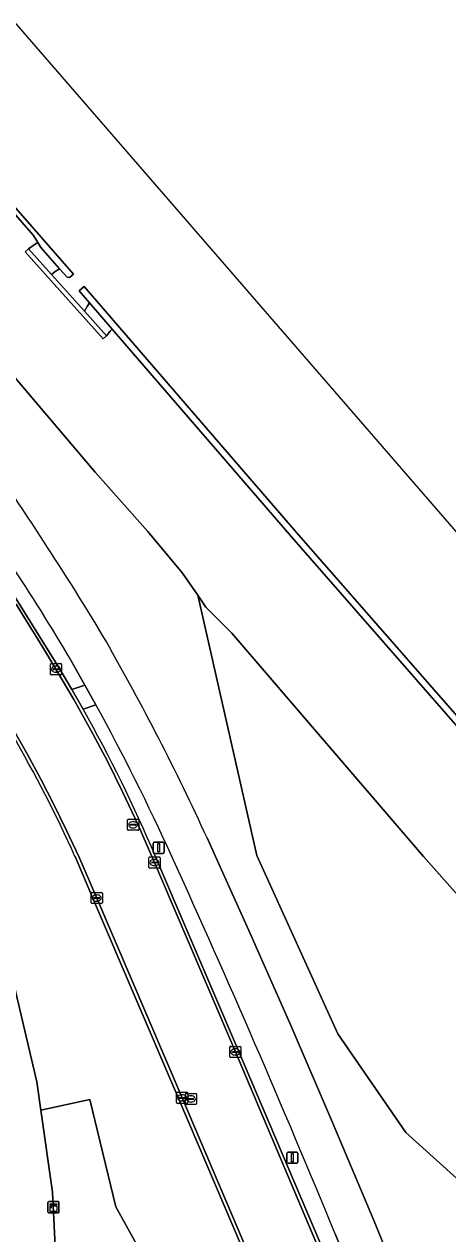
# Model space of a CAD drawing. Extents: x 155018 to 156648, y 383979 to 385733.
# Drawn here: x 156522.2 to 156560.2, y 384716.2 to 384824.6 of the extents above; entities that cross this region are included whole.
import ezdxf

# ---------------------------------------------------------------- set-up
doc = ezdxf.new("R2010")
doc.units = 0
for name, color, linetype in [('IMGEO_Berm_groen', 7, 'Continuous'), ('IMGEO_Fietspad_gesloten', 7, 'Continuous'), ('IMGEO_Groenvoorziening', 7, 'Continuous'), ('IMGEO_Kademuur', 7, 'Continuous'), ('IMGEO_Kast', 7, 'Continuous'), ('IMGEO_Kolk', 7, 'Continuous'), ('IMGEO_Lichtmast', 7, 'Continuous'), ('IMGEO_Loofbos', 7, 'Continuous'), ('IMGEO_Oever', 7, 'Continuous'), ('IMGEO_Rijbaan_lokaal_gesloten', 7, 'Continuous'), ('IMGEO_Rioolput', 7, 'Continuous'), ('IMGEO_Voetpad_open', 7, 'Continuous'), ('IMGEO_Waterloop', 7, 'Continuous')]:
    doc.layers.add(name, color=color, linetype=linetype)

msp = doc.modelspace()

# ---------------------------------------------------------------- linework, layer by layer
at = {"layer": 'IMGEO_Berm_groen'}
for points in [[(156586.58, 384658.41), (156591.06, 384650.82), (156591.84, 384651.47), (156593.63, 384652.97), (156601.48, 384659.79), (156614.85, 384671.42), (156595.89, 384694.03), (156581.23, 384703.46), (156562.21, 384720.01), (156556.41, 384725.24), (156550.31, 384734.1), (156543.05, 384750.07), (156537.76, 384773.41), (156536.39, 384775.4), (156533.29, 384779.13), (156528.57, 384784.43), (156516.83, 384798.22), (156504.05, 384813.66), (156500, 384818.19), (156495.01, 384823.78), (156476.62, 384845.19)], [(156519.86, 384775.63), (156525.29, 384766.93), (156526.47, 384764.96), (156527.64, 384765.36), (156526.36, 384767.6)], [(156528.62, 384763.59), (156527.48, 384763.19)], [(156521.11, 384760.97), (156515.15, 384758.89), (156517.92, 384750.76), (156520.84, 384740.33), (156523.33, 384729.79), (156523.69, 384727.26), (156528.07, 384728.2), (156530.41, 384718.6), (156538.73, 384703.6), (156550.09, 384688.96), (156553.25, 384682.05), (156557.55, 384677.48), (156557.42, 384677.91), (156557.03, 384678.86), (156550.13, 384695.14), (156543.33, 384711.2), (156536.07, 384728.23), (156528.42, 384746.12)], [(156380.99, 384563.98), (156398.31, 384564.09), (156423.18, 384568.49), (156436.95, 384572.78), (156453.81, 384581.86), (156468.93, 384591.62), (156487.83, 384608.82), (156497.19, 384620.56), (156508.48, 384637.09), (156514.57, 384649.78), (156520.83, 384673.4), (156523.97, 384691.51), (156524.98, 384702.29), (156525.14, 384711.42), (156524.73, 384719.91), (156523.69, 384727.26), (156523.33, 384729.79), (156520.84, 384740.33), (156517.92, 384750.76), (156515.15, 384758.89), (156512.2, 384757.86)], [(156538.59, 384751.66), (156539.36, 384749.98), (156542.34, 384743.36), (156546.13, 384734.78), (156549.84, 384726.16), (156553.48, 384717.52), (156561.72, 384697.46), (156562.57, 384695.6), (156563.67, 384693.35), (156564.85, 384691.15), (156566.09, 384688.98), (156567.4, 384686.85), (156568.78, 384684.77), (156570.26, 384682.73), (156572.64, 384679.58), (156578.51, 384671.28), (156581.42, 384666.89)], [(156528.42, 384746.12), (156526.75, 384750)], [(156533.97, 384750), (156534.16, 384749.55), (156541.41, 384732.57), (156548.63, 384715.56), (156555.48, 384699.48)], [(156558.43, 384696.14), (156550.08, 384716.17)]]:
    msp.add_lwpolyline(points, dxfattribs=at)
for centre, radius, start, end in [((156436.34, 384722.85), 103.64, 32.3144, 41.1969), ((156338.99, 384656.61), 221.36, 30.5974, 33.3341), ((156388.86, 384687.59), 159.09, 30.1972, 33.8918), ((156339.83, 384660.59), 218.63, 24.6146, 29.8108), ((156412.97, 384698.68), 131.43, 22.9859, 29.3982), ((156352.52, 384666.97), 200.87, 24.4156, 28.7516), ((156417.47, 384700.75), 119.86, 24.2596, 30.1584), ((155672.77, 384356.19), 948.29, 22.30948, 24.53706)]:
    msp.add_arc(centre, radius, start, end, dxfattribs=at)
at = {"layer": 'IMGEO_Fietspad_gesloten'}
for points in [[(156526.36, 384767.6), (156527.64, 384765.36), (156528.62, 384763.59)], [(156553.48, 384717.52), (156549.84, 384726.16), (156546.13, 384734.78), (156542.34, 384743.36), (156539.36, 384749.98), (156538.59, 384751.66)], [(156581.42, 384666.89), (156578.51, 384671.28), (156572.64, 384679.58), (156570.26, 384682.73), (156568.78, 384684.77), (156567.4, 384686.85), (156566.09, 384688.98), (156564.85, 384691.15), (156563.67, 384693.35), (156562.57, 384695.6), (156561.72, 384697.46), (156553.48, 384717.52)], [(156550.08, 384716.17), (156558.43, 384696.14)]]:
    msp.add_lwpolyline(points, dxfattribs=at)
for centre, radius, start, end in [((156436.34, 384722.85), 103.64, 32.3144, 41.1969), ((156338.99, 384656.61), 221.36, 30.5974, 33.3341), ((156388.86, 384687.59), 159.09, 30.1972, 33.8918), ((156339.83, 384660.59), 218.63, 24.6146, 29.8108), ((156352.52, 384666.97), 200.87, 24.4156, 28.7516), ((155672.77, 384356.19), 948.29, 22.30948, 24.53706)]:
    msp.add_arc(centre, radius, start, end, dxfattribs=at)
at = {"layer": 'IMGEO_Groenvoorziening'}
msp.add_lwpolyline([(156530.41, 384718.6), (156528.07, 384728.2), (156523.69, 384727.26), (156524.73, 384719.91), (156525.14, 384711.42), (156558.97, 384669.24), (156557.65, 384677.16), (156557.55, 384677.48), (156553.25, 384682.05), (156550.09, 384688.96), (156538.73, 384703.6)], close=True, dxfattribs=at)
at = {"layer": 'IMGEO_Kademuur'}
msp.add_lwpolyline([(156491.45, 384841.87), (156512.62, 384817.56), (156523.03, 384805.67), (156523.42, 384805.04), (156523.69, 384804.58), (156525.37, 384802.68), (156526.06, 384801.91), (156526.27, 384801.88), (156526.6, 384802.2), (156512.92, 384817.83), (156491.75, 384842.13)], dxfattribs=at)
for points in [[(156522.58, 384804.45), (156522.29, 384804.18), (156529.28, 384796.4), (156529.58, 384796.67), (156527.6, 384798.87), (156524.65, 384802.15)], [(156639.81, 384671.07), (156640.27, 384671.46), (156625.05, 384688.95), (156600.93, 384716.62), (156581.53, 384738.99), (156568.76, 384753.72), (156546.61, 384779.04), (156527.58, 384801.09), (156527.13, 384800.7), (156528.06, 384799.62), (156530.08, 384797.27), (156546.16, 384778.64), (156568.3, 384753.32), (156577.23, 384743.04), (156581.07, 384738.6), (156600.48, 384716.22), (156624.6, 384688.56), (156628.89, 384683.63)]]:
    msp.add_lwpolyline(points, close=True, dxfattribs=at)
at = {"layer": 'IMGEO_Kast'}
for p, q in [((156524.32, 384718.13), (156524.32, 384718.97)), ((156524.32, 384718.97), (156524.32, 384718.13)), ((156524.39, 384719.06), (156525.23, 384719.06)), ((156525.23, 384719.06), (156524.39, 384719.06)), ((156525.31, 384718.98), (156525.31, 384718.14)), ((156525.31, 384718.14), (156525.31, 384718.98)), ((156525.24, 384718.06), (156524.4, 384718.06)), ((156524.4, 384718.06), (156525.24, 384718.06))]:
    msp.add_line(p, q, dxfattribs=at)
for points in [[(156524.51, 384718.85), (156525.11, 384718.85), (156525.11, 384718.76), (156524.51, 384718.76), (156524.51, 384718.85)], [(156524.51, 384718.67), (156525.11, 384718.67), (156525.11, 384718.18), (156524.51, 384718.18), (156524.51, 384718.67)]]:
    msp.add_lwpolyline(points, dxfattribs=at)
msp.add_circle((156524.59, 384718.52), 0.0377, dxfattribs=at)
for centre, start, end in [((156524.39, 384718.98), 92.4484, 184.2845), ((156524.39, 384718.98), 92.4484, 184.2845), ((156525.24, 384718.98), 2.4484, 94.2845), ((156525.24, 384718.98), 2.4484, 94.2845), ((156524.39, 384718.14), 182.4484, 274.2845), ((156524.39, 384718.14), 182.4484, 274.2845), ((156525.24, 384718.14), 272.4484, 4.2845), ((156525.24, 384718.14), 272.4484, 4.2845)]:
    msp.add_arc(centre, 0.0779, start, end, dxfattribs=at)
at = {"layer": 'IMGEO_Kolk'}
for p, q in [((156524.54, 384766.35), (156524.54, 384767.21)), ((156524.62, 384767.28), (156525.47, 384767.28)), ((156524.8, 384766.77), (156524.8, 384766.79)), ((156524.84, 384766.82), (156525.24, 384766.82)), ((156525.24, 384766.74), (156524.84, 384766.74)), ((156525.03, 384767.06), (156525.06, 384767.06)), ((156525.05, 384766.5), (156525.03, 384766.5)), ((156525.29, 384766.79), (156525.29, 384766.77)), ((156525.54, 384767.21), (156525.54, 384766.35)), ((156525.47, 384766.28), (156524.62, 384766.28)), ((156533.37, 384749.02), (156533.37, 384749.88)), ((156533.45, 384749.95), (156534.3, 384749.95)), ((156533.63, 384749.44), (156533.63, 384749.46)), ((156534.07, 384749.41), (156533.67, 384749.41)), ((156533.68, 384749.49), (156534.07, 384749.49)), ((156533.86, 384749.73), (156533.89, 384749.73)), ((156533.88, 384749.17), (156533.86, 384749.17)), ((156534.12, 384749.46), (156534.12, 384749.44)), ((156534.38, 384749.88), (156534.38, 384749.02)), ((156534.3, 384748.95), (156533.45, 384748.95)), ((156528.19, 384745.84), (156528.19, 384746.7)), ((156528.27, 384746.77), (156529.12, 384746.77)), ((156528.45, 384746.26), (156528.45, 384746.28)), ((156528.89, 384746.23), (156528.49, 384746.23)), ((156528.5, 384746.31), (156528.89, 384746.31)), ((156528.68, 384746.55), (156528.71, 384746.55)), ((156528.7, 384745.99), (156528.68, 384745.99)), ((156528.94, 384746.28), (156528.94, 384746.26)), ((156529.2, 384746.7), (156529.2, 384745.84)), ((156529.12, 384745.77), (156528.27, 384745.77)), ((156540.63, 384732.05), (156540.63, 384732.9)), ((156540.7, 384732.97), (156541.55, 384732.97)), ((156541.63, 384732.9), (156541.63, 384732.05)), ((156541.55, 384731.97), (156540.7, 384731.97)), ((156540.89, 384732.47), (156540.89, 384732.48)), ((156540.93, 384732.52), (156541.33, 384732.52)), ((156541.32, 384732.43), (156540.93, 384732.43)), ((156541.14, 384732.19), (156541.11, 384732.19)), ((156541.12, 384732.75), (156541.14, 384732.75)), ((156541.37, 384732.48), (156541.37, 384732.47)), ((156535.86, 384727.93), (156535.86, 384728.78)), ((156535.93, 384728.86), (156536.78, 384728.86)), ((156536.34, 384728.64), (156536.37, 384728.64)), ((156536.86, 384728.78), (156536.86, 384727.93)), ((156536.78, 384727.86), (156535.93, 384727.86)), ((156536.11, 384728.35), (156536.11, 384728.36)), ((156536.55, 384728.31), (156536.15, 384728.31)), ((156536.16, 384728.4), (156536.56, 384728.4)), ((156536.37, 384728.08), (156536.34, 384728.08)), ((156536.6, 384728.36), (156536.6, 384728.35))]:
    msp.add_line(p, q, dxfattribs=at)
for points in [[(156524.54, 384766.35), (156524.54, 384767.21)], [(156524.62, 384767.28), (156525.47, 384767.28)], [(156525.54, 384767.21), (156525.54, 384766.35)], [(156525.47, 384766.28), (156524.62, 384766.28)], [(156533.37, 384749.02), (156533.37, 384749.88)], [(156533.45, 384749.95), (156534.3, 384749.95)], [(156534.38, 384749.88), (156534.38, 384749.02)], [(156534.3, 384748.95), (156533.45, 384748.95)], [(156528.19, 384745.84), (156528.19, 384746.7)], [(156528.27, 384746.77), (156529.12, 384746.77)], [(156529.2, 384746.7), (156529.2, 384745.84)], [(156529.12, 384745.77), (156528.27, 384745.77)], [(156540.63, 384732.05), (156540.63, 384732.9)], [(156540.7, 384732.97), (156541.55, 384732.97)], [(156541.63, 384732.9), (156541.63, 384732.05)], [(156541.55, 384731.97), (156540.7, 384731.97)], [(156535.86, 384727.93), (156535.86, 384728.78)], [(156535.93, 384728.86), (156536.78, 384728.86)], [(156536.86, 384728.78), (156536.86, 384727.93)], [(156536.78, 384727.86), (156535.93, 384727.86)]]:
    msp.add_lwpolyline(points, dxfattribs=at)
for centre, radius, start, end in [((156524.62, 384767.21), 0.0765, 91.552, 178.448), ((156524.62, 384767.21), 0.0765, 91.552, 178.448), ((156524.84, 384766.78), 0.0403, 85.8775, 175.7526), ((156524.84, 384766.77), 0.0366, 178.938, 274.7102), ((156525.25, 384766.79), 0.0386, 1.7309, 96.639), ((156525.24, 384766.78), 0.043, 264.8664, 352.4533), ((156525.47, 384767.21), 0.0765, 1.552, 88.448), ((156525.47, 384767.21), 0.0765, 1.552, 88.448), ((156524.62, 384766.36), 0.0765, 181.552, 268.448), ((156524.62, 384766.36), 0.0765, 181.552, 268.448), ((156525.47, 384766.36), 0.0765, 271.552, 358.448), ((156525.47, 384766.36), 0.0765, 271.552, 358.448), ((156533.45, 384749.87), 0.0765, 91.552, 178.448), ((156533.45, 384749.87), 0.0765, 91.552, 178.448), ((156533.67, 384749.45), 0.0403, 85.8775, 175.7526), ((156533.67, 384749.44), 0.0366, 178.938, 274.7102), ((156534.08, 384749.45), 0.0386, 1.7309, 96.639), ((156534.07, 384749.45), 0.043, 264.8664, 352.4533), ((156534.3, 384749.87), 0.0765, 1.552, 88.448), ((156534.3, 384749.87), 0.0765, 1.552, 88.448), ((156533.45, 384749.02), 0.0765, 181.552, 268.448), ((156533.45, 384749.02), 0.0765, 181.552, 268.448), ((156534.3, 384749.02), 0.0765, 271.552, 358.448), ((156534.3, 384749.02), 0.0765, 271.552, 358.448), ((156528.27, 384746.7), 0.0765, 91.552, 178.448), ((156528.27, 384746.7), 0.0765, 91.552, 178.448), ((156528.27, 384745.85), 0.0765, 181.552, 268.448), ((156528.27, 384745.85), 0.0765, 181.552, 268.448), ((156528.49, 384746.27), 0.0403, 85.8775, 175.7526), ((156528.49, 384746.26), 0.0366, 178.938, 274.7102), ((156528.9, 384746.28), 0.0386, 1.7309, 96.639), ((156528.89, 384746.27), 0.043, 264.8664, 352.4533), ((156529.12, 384746.7), 0.0765, 1.552, 88.448), ((156529.12, 384746.7), 0.0765, 1.552, 88.448), ((156529.12, 384745.85), 0.0765, 271.552, 358.448), ((156529.12, 384745.85), 0.0765, 271.552, 358.448), ((156540.7, 384732.9), 0.0765, 91.552, 178.448), ((156540.7, 384732.9), 0.0765, 91.552, 178.448), ((156541.55, 384732.9), 0.0765, 1.552, 88.448), ((156541.55, 384732.9), 0.0765, 1.552, 88.448), ((156540.7, 384732.05), 0.0765, 181.552, 268.448), ((156540.7, 384732.05), 0.0765, 181.552, 268.448), ((156540.93, 384732.48), 0.0403, 85.8775, 175.7526), ((156540.92, 384732.47), 0.0366, 178.938, 274.7102), ((156541.33, 384732.47), 0.043, 264.8664, 352.4533), ((156541.33, 384732.48), 0.0386, 1.7309, 96.639), ((156541.55, 384732.05), 0.0765, 271.552, 358.448), ((156541.55, 384732.05), 0.0765, 271.552, 358.448), ((156535.93, 384728.78), 0.0765, 91.552, 178.448), ((156535.93, 384728.78), 0.0765, 91.552, 178.448), ((156536.78, 384728.78), 0.0765, 1.552, 88.448), ((156536.78, 384728.78), 0.0765, 1.552, 88.448), ((156535.93, 384727.93), 0.0765, 181.552, 268.448), ((156535.93, 384727.93), 0.0765, 181.552, 268.448), ((156536.16, 384728.36), 0.0403, 85.8775, 175.7526), ((156536.15, 384728.35), 0.0366, 178.938, 274.7102), ((156536.56, 384728.36), 0.043, 264.8664, 352.4533), ((156536.56, 384728.36), 0.0386, 1.7309, 96.639), ((156536.78, 384727.93), 0.0765, 271.552, 358.448), ((156536.78, 384727.93), 0.0765, 271.552, 358.448)]:
    msp.add_arc(centre, radius, start, end, dxfattribs=at)
for centre, major_axis, ratio, start_param, end_param in [((156525.03, 384766.78), (-0.387, 0.002), 0.722429, 4.712389, 7.853982), ((156525.05, 384766.78), (-0.39, 0.002), 0.717154, 1.570796, 4.712389), ((156533.86, 384749.45), (-0.387, 0.002), 0.722429, 4.712389, 7.853982), ((156533.89, 384749.45), (-0.39, 0.002), 0.717154, 1.570796, 4.712389), ((156528.68, 384746.27), (-0.387, 0.002), 0.722429, 4.712389, 7.853982), ((156528.71, 384746.27), (-0.39, 0.002), 0.717154, 1.570796, 4.712389), ((156541.11, 384732.47), (-0.387, 0.002), 0.722429, 4.712389, 7.853982), ((156541.14, 384732.47), (-0.39, 0.002), 0.717154, 1.570796, 4.712389), ((156536.34, 384728.36), (-0.387, 0.002), 0.722429, 4.712389, 7.853982), ((156536.37, 384728.36), (-0.39, 0.002), 0.717154, 1.570796, 4.712389)]:
    msp.add_ellipse(centre, major_axis=major_axis, ratio=ratio, start_param=start_param, end_param=end_param, dxfattribs=at)
at = {"layer": 'IMGEO_Lichtmast'}
for p, q in [((156533.86, 384751.27), (156534.65, 384751.27)), ((156534.65, 384751.27), (156533.86, 384751.27)), ((156533.76, 384750.37), (156533.76, 384751.17)), ((156533.76, 384751.17), (156533.76, 384750.37)), ((156534.65, 384750.27), (156533.86, 384750.27)), ((156533.86, 384750.27), (156534.65, 384750.27)), ((156534.75, 384751.17), (156534.75, 384750.37)), ((156534.75, 384750.37), (156534.75, 384751.17)), ((156545.75, 384722.6), (156545.75, 384723.4)), ((156545.75, 384723.4), (156545.75, 384722.6)), ((156545.85, 384723.5), (156546.64, 384723.5)), ((156546.64, 384723.5), (156545.85, 384723.5)), ((156546.74, 384723.4), (156546.74, 384722.6)), ((156546.74, 384722.6), (156546.74, 384723.4)), ((156546.64, 384722.5), (156545.85, 384722.5)), ((156545.85, 384722.5), (156546.64, 384722.5))]:
    msp.add_line(p, q, dxfattribs=at)
for points in [[(156534.18, 384751.15), (156534.33, 384751.15), (156534.33, 384750.4), (156534.18, 384750.4), (156534.18, 384751.15)], [(156546.17, 384723.38), (156546.32, 384723.38), (156546.32, 384722.63), (156546.17, 384722.63), (156546.17, 384723.38)]]:
    msp.add_lwpolyline(points, dxfattribs=at)
for centre, start, end in [((156533.86, 384751.17), 90, 180), ((156533.86, 384751.17), 90, 180), ((156534.65, 384751.17), 0, 90), ((156534.65, 384751.17), 360, 90), ((156533.86, 384750.37), 180, 270), ((156533.86, 384750.37), 180, 270), ((156534.65, 384750.37), 270, 0), ((156534.65, 384750.37), 270, 0), ((156545.85, 384723.4), 90, 180), ((156545.85, 384723.4), 90, 180), ((156546.64, 384723.4), 0, 90), ((156546.64, 384723.4), 360, 90), ((156545.85, 384722.6), 180, 270), ((156545.85, 384722.6), 180, 270), ((156546.64, 384722.6), 270, 0), ((156546.64, 384722.6), 270, 0)]:
    msp.add_arc(centre, 0.1, start, end, dxfattribs=at)
at = {"layer": 'IMGEO_Loofbos'}
for points in [[(156476.62, 384845.19), (156495.01, 384823.78), (156500, 384818.19), (156504.05, 384813.66), (156516.83, 384798.22), (156528.57, 384784.43), (156533.29, 384779.13), (156536.39, 384775.4), (156537.76, 384773.41), (156538.49, 384772.35), (156540.82, 384770), (156558, 384750), (156564.84, 384742.27)], [(156568.3, 384753.32), (156546.16, 384778.64), (156530.08, 384797.27), (156529.89, 384797.07), (156529.58, 384796.67), (156529.28, 384796.4), (156522.29, 384804.18), (156522.58, 384804.45), (156523.08, 384804.83), (156523.42, 384805.04), (156523.03, 384805.67), (156512.62, 384817.56), (156491.45, 384841.87)]]:
    msp.add_lwpolyline(points, dxfattribs=at)
msp.add_lwpolyline([(156582.04, 384723.41), (156576.72, 384728.58), (156569.82, 384736.36), (156566.91, 384739.65), (156564.84, 384742.27), (156558, 384750), (156540.82, 384770), (156538.49, 384772.35), (156537.76, 384773.41), (156543.05, 384750.07), (156550.31, 384734.1), (156556.41, 384725.24), (156562.21, 384720.01), (156581.23, 384703.46), (156595.89, 384694.03), (156614.85, 384671.42), (156621.62, 384677.31), (156607.82, 384692.68), (156606.84, 384694.06), (156598.97, 384702.3), (156598.74, 384703.02), (156597.94, 384704.37), (156593.57, 384710.33), (156588.79, 384716.07)], close=True, dxfattribs=at)
at = {"layer": 'IMGEO_Oever'}
for points in [[(156523.69, 384804.58), (156523.42, 384805.04), (156523.08, 384804.83), (156522.58, 384804.45), (156524.65, 384802.15), (156524.98, 384802.44), (156525.37, 384802.68)], [(156528.06, 384799.62), (156527.85, 384799.29), (156527.6, 384798.87), (156529.58, 384796.67), (156529.89, 384797.07), (156530.08, 384797.27)]]:
    msp.add_lwpolyline(points, close=True, dxfattribs=at)
at = {"layer": 'IMGEO_Rijbaan_lokaal_gesloten'}
for points in [[(156527.48, 384763.19), (156526.47, 384764.96), (156525.29, 384766.93), (156519.86, 384775.63)], [(156521.46, 384772.6), (156522.37, 384771.16), (156523.27, 384769.71), (156524.16, 384768.25), (156525.04, 384766.78), (156526.64, 384764.07), (156528.18, 384761.33), (156529.65, 384758.55), (156531.05, 384755.73), (156532.38, 384752.88), (156533.64, 384750), (156533.87, 384749.45), (156541.13, 384732.47), (156548.34, 384715.45)], [(156548.34, 384715.45), (156541.13, 384732.47), (156533.87, 384749.45), (156533.64, 384750), (156532.38, 384752.88), (156531.05, 384755.73), (156529.65, 384758.55), (156528.18, 384761.33), (156526.64, 384764.07), (156525.04, 384766.78), (156524.16, 384768.25), (156523.27, 384769.71), (156522.37, 384771.16), (156521.46, 384772.6)], [(156543.6, 384711.35), (156536.36, 384728.36), (156528.7, 384746.27), (156527.08, 384750), (156525.99, 384752.33), (156524.86, 384754.64), (156523.68, 384756.93), (156522.46, 384759.19), (156521.2, 384761.42)], [(156521.2, 384761.42), (156522.46, 384759.19), (156523.68, 384756.93), (156524.86, 384754.64), (156525.99, 384752.33), (156527.08, 384750), (156528.7, 384746.27), (156536.36, 384728.36), (156543.6, 384711.35)], [(156526.75, 384750), (156528.42, 384746.12), (156536.07, 384728.23), (156543.33, 384711.2)], [(156555.48, 384699.48), (156548.63, 384715.56), (156541.41, 384732.57), (156534.16, 384749.55), (156533.97, 384750)]]:
    msp.add_lwpolyline(points, dxfattribs=at)
for centre, radius, start, end in [((156412.97, 384698.68), 131.43, 22.9859, 29.3982), ((156417.47, 384700.75), 119.86, 24.2596, 30.1584)]:
    msp.add_arc(centre, radius, start, end, dxfattribs=at)
at = {"layer": 'IMGEO_Rioolput'}
for p, q in [((156531.46, 384752.41), (156531.46, 384753.27)), ((156531.54, 384753.34), (156532.39, 384753.34)), ((156532.39, 384752.34), (156531.54, 384752.34)), ((156531.72, 384752.83), (156531.72, 384752.85)), ((156532.16, 384752.8), (156531.76, 384752.8)), ((156531.77, 384752.88), (156532.16, 384752.88)), ((156531.95, 384753.12), (156531.98, 384753.12)), ((156531.97, 384752.56), (156531.95, 384752.56)), ((156532.21, 384752.85), (156532.21, 384752.83)), ((156532.46, 384753.27), (156532.46, 384752.41)), ((156536.65, 384727.84), (156536.65, 384728.69)), ((156536.72, 384728.76), (156537.57, 384728.76)), ((156537.13, 384728.54), (156537.16, 384728.54)), ((156537.65, 384728.69), (156537.65, 384727.84)), ((156537.57, 384727.76), (156536.72, 384727.76)), ((156536.9, 384728.26), (156536.9, 384728.27)), ((156537.34, 384728.22), (156536.94, 384728.22)), ((156536.95, 384728.31), (156537.34, 384728.31)), ((156537.16, 384727.98), (156537.13, 384727.98)), ((156537.39, 384728.27), (156537.39, 384728.26))]:
    msp.add_line(p, q, dxfattribs=at)
for points in [[(156531.46, 384752.41), (156531.46, 384753.27)], [(156531.54, 384753.34), (156532.39, 384753.34)], [(156532.39, 384752.34), (156531.54, 384752.34)], [(156532.46, 384753.27), (156532.46, 384752.41)], [(156536.65, 384727.84), (156536.65, 384728.69)], [(156536.72, 384728.76), (156537.57, 384728.76)], [(156537.65, 384728.69), (156537.65, 384727.84)], [(156537.57, 384727.76), (156536.72, 384727.76)]]:
    msp.add_lwpolyline(points, dxfattribs=at)
for centre, radius, start, end in [((156531.54, 384753.26), 0.0765, 91.552, 178.448), ((156531.54, 384753.26), 0.0765, 91.552, 178.448), ((156531.54, 384752.42), 0.0765, 181.552, 268.448), ((156531.54, 384752.42), 0.0765, 181.552, 268.448), ((156531.76, 384752.84), 0.0403, 85.8775, 175.7526), ((156531.76, 384752.83), 0.0366, 178.938, 274.7102), ((156532.17, 384752.84), 0.0386, 1.7309, 96.639), ((156532.16, 384752.84), 0.043, 264.8664, 352.4533), ((156532.39, 384753.26), 0.0765, 1.552, 88.448), ((156532.39, 384753.26), 0.0765, 1.552, 88.448), ((156532.39, 384752.42), 0.0765, 271.552, 358.448), ((156532.39, 384752.42), 0.0765, 271.552, 358.448), ((156536.72, 384728.69), 0.0765, 91.552, 178.448), ((156536.72, 384728.69), 0.0765, 91.552, 178.448), ((156537.57, 384728.69), 0.0765, 1.552, 88.448), ((156537.57, 384728.69), 0.0765, 1.552, 88.448), ((156536.72, 384727.84), 0.0765, 181.552, 268.448), ((156536.72, 384727.84), 0.0765, 181.552, 268.448), ((156536.94, 384728.27), 0.0403, 85.8775, 175.7526), ((156536.94, 384728.26), 0.0366, 178.938, 274.7102), ((156537.35, 384728.27), 0.0386, 1.7309, 96.639), ((156537.35, 384728.26), 0.043, 264.8664, 352.4533), ((156537.57, 384727.84), 0.0765, 271.552, 358.448), ((156537.57, 384727.84), 0.0765, 271.552, 358.448)]:
    msp.add_arc(centre, radius, start, end, dxfattribs=at)
for centre, major_axis, ratio, start_param, end_param in [((156531.95, 384752.84), (-0.387, 0.002), 0.722429, 4.712389, 7.853982), ((156531.97, 384752.84), (-0.39, 0.002), 0.717154, 1.570796, 4.712389), ((156537.13, 384728.26), (-0.387, 0.002), 0.722429, 4.712389, 7.853982), ((156537.16, 384728.26), (-0.39, 0.002), 0.717154, 1.570796, 4.712389)]:
    msp.add_ellipse(centre, major_axis=major_axis, ratio=ratio, start_param=start_param, end_param=end_param, dxfattribs=at)
at = {"layer": 'IMGEO_Voetpad_open'}
msp.add_lwpolyline([(156527.64, 384765.36), (156526.47, 384764.96), (156527.48, 384763.19), (156528.62, 384763.59)], close=True, dxfattribs=at)
at = {"layer": 'IMGEO_Waterloop'}
msp.add_lwpolyline([(156491.75, 384842.13), (156512.92, 384817.83), (156526.6, 384802.2), (156526.27, 384801.88), (156526.06, 384801.91), (156525.37, 384802.68), (156524.98, 384802.44), (156524.65, 384802.15), (156527.6, 384798.87), (156527.85, 384799.29), (156528.06, 384799.62), (156527.13, 384800.7), (156527.58, 384801.09), (156546.61, 384779.04), (156568.76, 384753.72), (156581.53, 384738.99), (156600.93, 384716.62), (156625.05, 384688.95), (156640.27, 384671.46), (156648.24, 384678.4), (156061.16, 385355.59)], dxfattribs=at)

doc.saveas('drawing.dxf')
